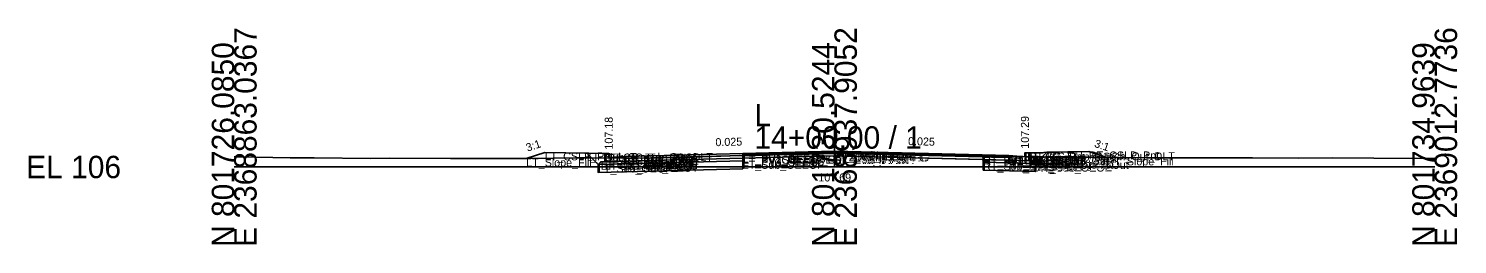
# Model space of a CAD drawing. Extents: x -26 to 8153, y -10 to 9520.
# Drawn here: x -25.7 to 152.8, y 4990.3 to 5017.3 of the extents above; entities that cross this region are included whole.
import ezdxf

# ---------------------------------------------------------------- set-up
doc = ezdxf.new("R2010")
doc.units = 0
for name, color, linetype in [('Exist CMT Pavement', 7, 'Continuous'), ('Exist Cross Section Cell', 7, 'Continuous'), ('Exist XS Center Line Elevation Label', 7, 'Continuous'), ('Exist XS Ground Line', 7, 'Continuous'), ('Prop CMT Conc Surface', 7, 'Continuous'), ('Prop CMT Concrete Structures', 7, 'Continuous'), ('Prop CMT Pvmt Course 1', 7, 'Continuous'), ('Prop CMT Pvmt Course 1 CG', 7, 'Continuous'), ('Prop CMT Pvmt Course 1 Wedge', 7, 'Continuous'), ('Prop CMT Pvmt Course 2', 7, 'Continuous'), ('Prop CMT Pvmt Course 2 Wedge', 7, 'Continuous'), ('Prop CMT Pvmt Course 3', 7, 'Continuous'), ('Prop CMT Pvmt Course 3 Wedge', 7, 'Continuous'), ('Prop CMT Pvmt Surface', 7, 'Continuous'), ('Prop CMT Pvmt Wedge Surface 1', 7, 'Continuous'), ('Prop CMT Pvmt Wedge Surface 2', 7, 'Continuous'), ('Prop CMT Pvmt Wedge Surface 3', 7, 'Continuous'), ('Prop CMT Shallow Undercut', 7, 'Continuous'), ('Prop CMT Shallow Undercut Boundary', 7, 'Continuous'), ('Prop CMT Slope Grass', 7, 'Continuous'), ('Prop CMT Subgrade Earthwork', 7, 'Continuous'), ('Prop XS Earthwork Shape', 7, 'Continuous'), ('Prop XS Hydro Elevations', 7, 'Continuous'), ('Prop XS SE Text', 7, 'Continuous'), ('Prop XS Side Slope Text', 7, 'Continuous'), ('Prop XS Subgrade Earthwork', 7, 'Continuous'), ('Scratch_Level_2', 7, 'Continuous'), ('Scratch_Level_6', 7, 'Continuous')]:
    doc.layers.add(name, color=color, linetype=linetype)

msp = doc.modelspace()

# ---------------------------------------------------------------- linework, layer by layer
at = {"layer": 'Exist CMT Pavement'}
for p, q in [((63.55, 5001.41), (67.33, 5001.5)), ((67.33, 5001.5), (75, 5001.69)), ((75, 5001.69), (75.36, 5001.7)), ((75.36, 5001.7), (82.29, 5001.57)), ((82.29, 5001.57), (93.59, 5001.35))]:
    msp.add_line(p, q, dxfattribs=at)
at = {"layer": 'Exist Cross Section Cell'}
for p, q in [((75, 5000), (75, 5005.09)), ((0, 5000), (75, 5000)), ((75, 5000), (150, 5000))]:
    msp.add_line(p, q, dxfattribs=at)
at = {"layer": 'Exist XS Ground Line'}
for p, q in [((0, 5001.25), (0.55, 5001.25)), ((0.55, 5001.25), (7, 5001.16)), ((7, 5001.16), (10.01, 5001.14)), ((10.01, 5001.14), (17.02, 5001.06)), ((17.02, 5001.06), (19.46, 5001.1)), ((19.46, 5001.1), (27.04, 5001.08)), ((27.04, 5001.08), (28.92, 5001.06)), ((28.92, 5001.06), (37.06, 5001.06)), ((37.06, 5001.06), (42.65, 5001.14)), ((42.65, 5001.14), (50.88, 5001.09)), ((50.88, 5001.09), (53.24, 5001.15)), ((53.24, 5001.15), (56.47, 5001.17)), ((56.47, 5001.17), (58.49, 5001.27)), ((58.49, 5001.27), (63.15, 5001.42)), ((63.15, 5001.42), (63.55, 5001.41)), ((63.55, 5001.41), (67.33, 5001.5)), ((67.33, 5001.5), (75, 5001.69)), ((75, 5001.69), (75.36, 5001.7)), ((75.36, 5001.7), (82.29, 5001.57)), ((82.29, 5001.57), (93.59, 5001.35)), ((93.59, 5001.35), (100.75, 5001.26)), ((100.75, 5001.26), (105.14, 5001.24)), ((105.14, 5001.24), (107.18, 5001.22)), ((107.18, 5001.22), (114.04, 5001.16)), ((114.04, 5001.16), (117.2, 5001.14)), ((117.2, 5001.14), (123.49, 5001.15)), ((123.49, 5001.15), (127.22, 5001.13)), ((127.22, 5001.13), (132.95, 5001.12)), ((132.95, 5001.12), (137.24, 5001.15)), ((137.24, 5001.15), (142.41, 5001.1)), ((142.41, 5001.1), (147.26, 5001.07)), ((147.26, 5001.07), (150, 5001.09))]:
    msp.add_line(p, q, dxfattribs=at)
at = {"layer": 'Prop CMT Conc Surface'}
for points in [[(46.8, 5001.18), (46.8, 5001.68), (46.3, 5001.68)], [(48.8, 5001.31), (46.8, 5001.18)], [(96.8, 5001.42), (98.8, 5001.29)], [(98.8, 5001.29), (98.8, 5001.79), (99.3, 5001.79)]]:
    msp.add_lwpolyline(points, dxfattribs=at)
at = {"layer": 'Prop CMT Concrete Structures'}
for points in [[(48.8, 5001.31), (46.8, 5001.18), (46.8, 5001.68), (46.3, 5001.68)], [(46.3, 5001.68), (46.3, 5000.67), (48.8, 5000.73)], [(48.8, 5000.73), (48.8, 5001.31)], [(96.8, 5001.42), (98.8, 5001.29), (98.8, 5001.79), (99.3, 5001.79)], [(99.3, 5001.79), (99.3, 5000.78), (96.8, 5000.84)], [(96.8, 5000.84), (96.8, 5001.42)]]:
    msp.add_lwpolyline(points, dxfattribs=at)
at = {"layer": 'Prop CMT Pvmt Course 1'}
for points in [[(75, 5001.97), (48.8, 5001.31)], [(48.8, 5001.06), (63.55, 5001.43)], [(48.8, 5001.31), (48.8, 5001.06)], [(63.55, 5001.56), (75, 5001.84)], [(63.55, 5001.43), (63.55, 5001.56)], [(75, 5001.72), (75, 5001.97)], [(75, 5001.97), (96.8, 5001.42)], [(75, 5001.72), (75, 5001.97)], [(75, 5001.84), (75, 5001.72), (75, 5001.72)], [(93.59, 5001.38), (75, 5001.84)], [(75, 5001.84), (75, 5001.72), (75, 5001.72)], [(93.59, 5001.25), (93.59, 5001.38)], [(96.8, 5001.17), (93.59, 5001.25)], [(96.8, 5001.42), (96.8, 5001.17)]]:
    msp.add_lwpolyline(points, dxfattribs=at)
at = {"layer": 'Prop CMT Pvmt Course 1 CG'}
for points in [[(48.8, 5000.73), (45.8, 5000.65), (45.46, 5000.31)], [(48.8, 5000.4), (48.8, 5000.73)], [(96.8, 5000.84), (99.8, 5000.76), (100.14, 5000.42)], [(96.8, 5000.51), (96.8, 5000.84)], [(45.46, 5000.31), (48.8, 5000.4)], [(100.14, 5000.42), (96.8, 5000.51)]]:
    msp.add_lwpolyline(points, dxfattribs=at)
at = {"layer": 'Prop CMT Pvmt Course 1 Wedge'}
for points in [[(75, 5001.84), (63.55, 5001.56)], [(75, 5001.84), (93.59, 5001.38)]]:
    msp.add_lwpolyline(points, dxfattribs=at)
at = {"layer": 'Prop CMT Pvmt Course 2'}
for points in [[(63.55, 5001.43), (48.8, 5001.06)], [(48.8, 5000.73), (63.55, 5001.1)], [(48.8, 5001.06), (48.8, 5000.73)], [(63.55, 5001.1), (63.55, 5001.43)], [(93.59, 5000.92), (93.59, 5001.25)], [(93.59, 5001.25), (96.8, 5001.17)], [(96.8, 5000.84), (93.59, 5000.92)], [(96.8, 5001.17), (96.8, 5000.84)]]:
    msp.add_lwpolyline(points, dxfattribs=at)
at = {"layer": 'Prop CMT Pvmt Course 2 Wedge'}
for points in [[(75, 5001.72), (63.55, 5001.43)], [(75, 5001.72), (93.59, 5001.25)]]:
    msp.add_lwpolyline(points, dxfattribs=at)
at = {"layer": 'Prop CMT Pvmt Course 3'}
for points in [[(63.55, 5001.1), (48.8, 5000.73)], [(48.8, 5000.4), (63.55, 5000.77)], [(48.8, 5000.73), (48.8, 5000.4)], [(63.55, 5000.77), (63.55, 5001.1)], [(93.59, 5000.92), (96.8, 5000.84)], [(93.59, 5000.59), (93.59, 5000.92)], [(96.8, 5000.84), (96.8, 5000.51)], [(96.8, 5000.51), (93.59, 5000.59)]]:
    msp.add_lwpolyline(points, dxfattribs=at)
at = {"layer": 'Prop CMT Pvmt Course 3 Wedge'}
for points in [[(75, 5001.39), (63.55, 5001.1)], [(75, 5001.39), (93.59, 5000.92)]]:
    msp.add_lwpolyline(points, dxfattribs=at)
at = {"layer": 'Prop CMT Pvmt Surface'}
for points in [[(75, 5001.97), (48.8, 5001.31)], [(75, 5001.97), (96.8, 5001.42)]]:
    msp.add_lwpolyline(points, dxfattribs=at)
at = {"layer": 'Prop CMT Pvmt Wedge Surface 1'}
for points in [[(63.55, 5001.43), (48.8, 5001.06)], [(48.8, 5001.06), (48.8, 5001.31)], [(75, 5001.84), (63.55, 5001.56)], [(63.55, 5001.56), (63.55, 5001.43)], [(75, 5001.84), (93.59, 5001.38)], [(93.59, 5001.38), (93.59, 5001.25)], [(93.59, 5001.25), (96.8, 5001.17)], [(96.8, 5001.17), (96.8, 5001.42)]]:
    msp.add_lwpolyline(points, dxfattribs=at)
at = {"layer": 'Prop CMT Pvmt Wedge Surface 2'}
for points in [[(75, 5001.72), (48.8, 5001.06)], [(48.8, 5001.06), (48.8, 5001.31)], [(75, 5001.72), (96.8, 5001.17)], [(96.8, 5001.17), (96.8, 5001.42)]]:
    msp.add_lwpolyline(points, dxfattribs=at)
at = {"layer": 'Prop CMT Pvmt Wedge Surface 3'}
for points in [[(75, 5001.39), (48.8, 5000.73)], [(48.8, 5000.73), (48.8, 5001.31)], [(75, 5001.39), (96.8, 5000.84)], [(96.8, 5000.84), (96.8, 5001.42)]]:
    msp.add_lwpolyline(points, dxfattribs=at)
at = {"layer": 'Prop CMT Shallow Undercut'}
for p, q in [((63.55, 5000.77), (45.46, 5000.31)), ((63.55, 4999.77), (63.55, 5000.77)), ((45.46, 5000.31), (45.46, 4999.31)), ((45.46, 4999.31), (63.55, 4999.77)), ((93.59, 5000.59), (93.59, 4999.59)), ((100.14, 5000.42), (93.59, 5000.59)), ((93.59, 4999.59), (100.14, 4999.42)), ((100.14, 4999.42), (100.14, 5000.42))]:
    msp.add_line(p, q, dxfattribs=at)
at = {"layer": 'Prop CMT Shallow Undercut Boundary'}
for p, q in [((45.46, 5000.31), (63.55, 5000.77)), ((63.55, 5000.77), (63.55, 4999.77)), ((45.46, 5000.31), (45.46, 4999.31)), ((45.46, 4999.31), (63.55, 4999.77)), ((93.59, 5000.59), (93.59, 4999.59)), ((93.59, 5000.59), (100.14, 5000.42)), ((93.59, 4999.59), (100.14, 4999.42)), ((100.14, 5000.42), (100.14, 4999.42))]:
    msp.add_line(p, q, dxfattribs=at)
at = {"layer": 'Prop CMT Slope Grass'}
for points in [[(46.3, 5001.68), (38.8, 5001.83), (36.49, 5001.06)], [(99.3, 5001.79), (106.8, 5001.94), (109.01, 5001.2)]]:
    msp.add_lwpolyline(points, dxfattribs=at)
at = {"layer": 'Prop CMT Subgrade Earthwork'}
for points in [[(48.8, 5000.4), (45.46, 5000.31), (44.05, 5001.73)], [(63.55, 5000.77), (48.8, 5000.4)], [(63.55, 5000.77), (63.57, 5001.41)], [(93.59, 5000.59), (93.58, 5001.35)], [(96.8, 5000.51), (100.14, 5000.42), (101.55, 5001.84)], [(93.59, 5000.59), (96.8, 5000.51)]]:
    msp.add_lwpolyline(points, dxfattribs=at)
at = {"layer": 'Prop XS Earthwork Shape'}
for points in [[(44.65, 5001.13), (44.05, 5001.73), (38.8, 5001.83), (36.49, 5001.06), (37.06, 5001.06), (42.65, 5001.14)], [(63.55, 5000.77), (48.8, 5000.4), (45.46, 5000.31), (45.46, 4999.31), (63.55, 4999.77)], [(93.58, 5001.35), (93.59, 5001.35), (98.8, 5001.29), (100.75, 5001.26), (100.97, 5001.26), (100.14, 5000.42), (96.8, 5000.51), (93.59, 5000.59)], [(100.97, 5001.26), (101.55, 5001.84), (106.8, 5001.94), (109.01, 5001.2), (107.18, 5001.22), (105.14, 5001.24)], [(93.59, 4999.59), (100.14, 4999.42), (100.14, 5000.42), (96.8, 5000.51), (93.59, 5000.59)]]:
    msp.add_lwpolyline(points, close=True, dxfattribs=at)
at = {"layer": 'Prop XS Subgrade Earthwork'}
for p, q in [((45.46, 5000.31), (63.55, 5000.77)), ((93.59, 5000.59), (100.14, 5000.42))]:
    msp.add_line(p, q, dxfattribs=at)
at = {"layer": 'Scratch_Level_6'}
for p, q in [((63.55, 5000.77), (45.46, 5000.31)), ((63.55, 4999.77), (63.55, 5000.77)), ((45.46, 5000.31), (45.46, 4999.31)), ((45.46, 4999.31), (63.55, 4999.77)), ((93.59, 5000.59), (93.59, 4999.59)), ((100.14, 5000.42), (93.59, 5000.59)), ((93.59, 4999.59), (100.14, 4999.42)), ((100.14, 4999.42), (100.14, 5000.42))]:
    msp.add_line(p, q, dxfattribs=at)

# ---------------------------------------------------------------- texts
at = {"layer": 'Exist Cross Section Cell'}
for s, p in [('E 2368863.0367', (2.8, 4990)), ('E 2368937.9052', (77.8, 4990)), ('E 2369012.7736', (152.8, 4990)), ('N 801726.0850', (0, 4990)), ('N 801730.5244', (75, 4990)), ('N 801734.9639', (150, 4990))]:
    msp.add_text(s, height=2.8, rotation=90, dxfattribs=at).set_placement(p)
for s, p in [('L', (65, 5005.09)), ('14+00.00 / 1', (65, 5002.29)), ('EL 106', (-26, 4998.6))]:
    msp.add_text(s, height=2.8, dxfattribs=at).set_placement(p)
at = {"layer": 'Exist XS Center Line Elevation Label'}
msp.add_text('107.69', height=1, dxfattribs=at).set_placement((72.99, 4998.19))
at = {"layer": 'Prop XS Hydro Elevations'}
for s, p in [('107.18', (47.3, 5002.18)), ('107.29', (99.3, 5002.29))]:
    msp.add_text(s, height=1, rotation=90, dxfattribs=at).set_placement(p)
at = {"layer": 'Prop XS SE Text'}
for rotation, p in [(1.4321, (60.14, 5002.6)), (358.5679, (84.19, 5002.74))]:
    msp.add_text('0.025', height=1, rotation=rotation, dxfattribs=at).set_placement(p)
at = {"layer": 'Prop XS Side Slope Text'}
for rotation, p in [(18.4349, (36.65, 5001.91)), (341.5651, (107.39, 5002.53))]:
    msp.add_text('3:1', height=1, rotation=rotation, dxfattribs=at).set_placement(p)
at = {"layer": 'Scratch_Level_2'}
for s, p in [('LT_Slope_Fill', (36.49, 5000.06)), ('LT_CSLP_Pnt', (38.8, 5000.83)), ('LT_Sub_Trench_Out_DLT', (44.05, 5000.73)), ('LT_CG1_Shelf_Out', (45.8, 4999.65)), ('LT_CG_Top_BOC', (46.3, 5000.68)), ('LT_CG_Top_Face', (46.8, 5000.68)), ('LT_CG_Top_Gut', (46.8, 5000.18)), ('LT_PV1_OEOT', (48.8, 5000.31)), ('LT_PV2_OEOT', (48.8, 5000.06)), ('LT_PV3_OEOT', (48.8, 4999.73)), ('LT_CG_Bot_IE', (48.8, 4999.73)), ('LT_PV1_OEEOP', (63.55, 5000.56)), ('LT_PV2_OEEOP', (63.55, 5000.43)), ('LT_PV_OEEOP_EG', (63.55, 5000.41)), ('LT_PV3_OEEOP', (63.55, 5000.1)), ('LT_Sub_OEEOP', (63.55, 4999.77)), ('LT_PV_Sub_Tie_Out', (63.57, 5000.41)), ('PV1_PGL', (75, 5000.97)), ('RT_PV1_IEEOP', (75, 5000.84)), ('LT_PV1_IEEOP', (75, 5000.84)), ('RT_PV2_IEEOP', (75, 5000.72)), ('LT_PV2_IEEOP', (75, 5000.72)), ('PV2_PGL', (75, 5000.72)), ('RT_PV_IEEOP_EG', (75, 5000.69)), ('LT_PV_IEEOP_EG', (75, 5000.69)), ('RT_PV3_IEEOP', (75, 5000.39)), ('LT_PV3_IEEOP', (75, 5000.39)), ('RT_PV_Sub_Tie_Out', (93.58, 5000.35)), ('RT_PV1_OEEOP', (93.59, 5000.38)), ('RT_PV_OEEOP_EG', (93.59, 5000.35)), ('RT_PV2_OEEOP', (93.59, 5000.25)), ('RT_PV3_OEEOP', (93.59, 4999.92)), ('RT_PV1_OEOT', (96.8, 5000.42)), ('RT_PV2_OEOT', (96.8, 5000.17)), ('RT_PV3_OEOT', (96.8, 4999.84)), ('RT_CG_Bot_IE', (96.8, 4999.84)), ('RT_CG_Top_Face', (98.8, 5000.79)), ('RT_CG_Top_Gut', (98.8, 5000.29)), ('RT_CG_Top_BOC', (99.3, 5000.79)), ('RT_CG_Bot_BOC', (99.3, 4999.78)), ('RT_CG1_Shelf_Out', (99.8, 4999.76)), ('RT_Sub_Trench_Out_DLT', (101.55, 5000.84)), ('RT_CSLP_Pnt', (106.8, 5000.94)), ('RT_Slope_Fill', (109.01, 5000.2)), ('LT_Sub_OEOP', (45.46, 4999.31)), ('LT_CG_Bot_BOC', (46.3, 4999.67)), ('LT_Sub_OEOT', (48.8, 4999.4)), ('RT_Sub_OEEOP', (93.59, 4999.59)), ('RT_Sub_OEOT', (96.8, 4999.51)), ('RT_Sub_OEOP', (100.14, 4999.42))]:
    msp.add_text(s, height=1, dxfattribs=at).set_placement(p)

doc.saveas('drawing.dxf')
